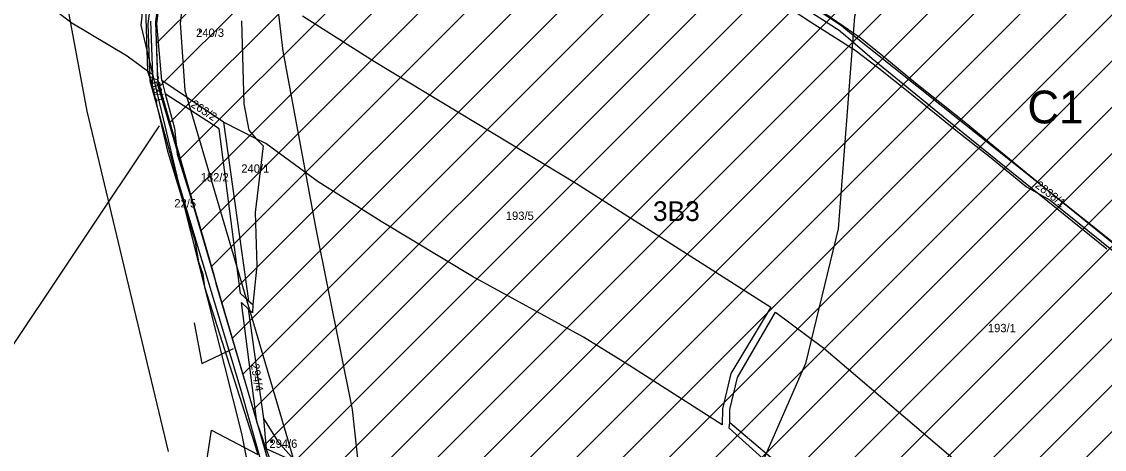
# Model space of a CAD drawing. Extents: x -564810 to -550519, y -1045831 to -1034011.
# Drawn here: x -553635 to -552974, y -1036121 to -1035860 of the extents above; entities that cross this region are included whole.
import ezdxf

# ---------------------------------------------------------------- set-up
doc = ezdxf.new("R2010")
doc.units = 0
for name, color, linetype in [('KN stav', 7, 'Continuous'), ('Obvod KPU', 7, 'Continuous'), ('Odvodněné plochy', 7, 'Continuous'), ('označ pol cest', 7, 'Continuous'), ('Parcelní čísla', 7, 'Continuous'), ('Polní cesty stavající', 7, 'Continuous'), ('přeložka st silnice', 7, 'Continuous'), ('STG', 7, 'Continuous'), ('Vrstva 11', 7, 'Continuous'), ('Vrstva 12', 7, 'Continuous'), ('Vrstva 16', 7, 'Continuous'), ('Vrstva 18', 7, 'Continuous'), ('Vrstva 33', 7, 'Continuous'), ('zamokř ploch', 7, 'Continuous')]:
    doc.layers.add(name, color=color, linetype=linetype)

msp = doc.modelspace()

# ---------------------------------------------------------------- linework, layer by layer
at = {"layer": 'KN stav'}
for p, q in [((-553497.38, -1035622.66), (-553134.5, -1035861.91)), ((-553561.32, -1035791.24), (-553558.25, -1035889.8)), ((-553552.65, -1035860.78), (-553545.42, -1035803.17)), ((-553604.4, -1035860.46), (-553649.24, -1035826.56)), ((-553135.45, -1035865.31), (-553191.33, -1035829.4)), ((-553556.53, -1035859.36), (-553555.26, -1035891.77)), ((-553500.97, -1035859.04), (-553499.5, -1035909.62)), ((-553463.64, -1035856.03), (-553419.67, -1035883.83)), ((-553570.76, -1035880.72), (-553604.4, -1035860.46)), ((-553549.64, -1035895.53), (-553552.65, -1035860.78)), ((-553135.45, -1035865.31), (-553132.1, -1035868.05)), ((-553134.5, -1035861.91), (-553131.79, -1035864.37)), ((-553131.79, -1035864.37), (-552857.49, -1036083.1)), ((-553132.1, -1035868.05), (-553115.85, -1035882.11)), ((-553558.25, -1035889.8), (-553570.76, -1035880.72)), ((-553419.67, -1035883.83), (-553296.38, -1035958.41)), ((-553115.85, -1035882.11), (-553065.86, -1035922.9)), ((-553555.26, -1035891.77), (-553558.25, -1035889.8)), ((-553558.25, -1035889.8), (-553555.38, -1035898.57)), ((-553555.26, -1035891.77), (-553555.38, -1035898.57)), ((-553555.38, -1035898.57), (-553546.07, -1035938.54)), ((-553511.86, -1035920.88), (-553549.64, -1035895.53)), ((-553549.64, -1035895.53), (-553547.47, -1035903.58)), ((-553547.47, -1035903.58), (-553541.84, -1035924.53)), ((-553514.45, -1035924.89), (-553547.47, -1035903.58)), ((-553499.5, -1035909.62), (-553496.36, -1035925.86)), ((-553541.84, -1035924.53), (-553540.26, -1035940.35)), ((-553501.56, -1036025.5), (-553514.45, -1035924.89)), ((-553492.02, -1035930.98), (-553511.86, -1035920.88)), ((-553511.86, -1035920.88), (-553496.67, -1036029.88)), ((-553496.36, -1035925.86), (-553492.02, -1035930.98)), ((-553065.86, -1035922.9), (-552972.55, -1035998.2)), ((-553486.13, -1035933.98), (-553492.02, -1035930.98)), ((-553492.02, -1035930.98), (-553487.7, -1035935.42)), ((-553546.07, -1035938.54), (-553529.32, -1035993.21)), ((-553487.7, -1035935.42), (-553492.65, -1035976.08)), ((-553454.19, -1035957.23), (-553486.13, -1035933.98)), ((-553540.26, -1035940.35), (-553527.1, -1035981.8)), ((-553415.71, -1035981.55), (-553454.19, -1035957.23)), ((-553296.38, -1035958.41), (-553177.75, -1036033.71)), ((-553492.65, -1035976.08), (-553491.65, -1036008.67)), ((-553527.1, -1035981.8), (-553518.19, -1036012.66)), ((-553359.95, -1036015.12), (-553415.71, -1035981.55)), ((-553529.32, -1035993.21), (-553527.07, -1036006.1)), ((-553527.07, -1036006.1), (-553524.6, -1036013.66)), ((-553491.65, -1036008.67), (-553494.01, -1036032.26)), ((-553524.6, -1036013.66), (-553523.47, -1036021.32)), ((-553518.19, -1036012.66), (-553517.33, -1036015.65)), ((-553517.33, -1036015.65), (-553516.66, -1036019.42)), ((-553292.08, -1036052.11), (-553359.95, -1036015.12)), ((-553523.47, -1036021.32), (-553492.88, -1036117.08)), ((-553516.66, -1036019.42), (-553491.61, -1036103.69)), ((-553496.67, -1036029.88), (-553501.56, -1036025.5)), ((-553501.01, -1036030.91), (-553496.91, -1036034.77)), ((-553491.61, -1036103.69), (-553501.01, -1036030.91)), ((-553496.67, -1036029.88), (-553494.01, -1036032.26)), ((-553494.01, -1036032.26), (-553494.22, -1036037.28)), ((-553496.91, -1036034.77), (-553488.31, -1036096.14)), ((-553494.22, -1036037.28), (-553496.91, -1036034.77)), ((-553177.75, -1036033.71), (-553202.14, -1036074.18)), ((-553198.01, -1036076.63), (-553174.79, -1036036.95)), ((-553174.79, -1036036.95), (-553145.3, -1036058.78)), ((-553263.77, -1036069.54), (-553292.08, -1036052.11)), ((-553145.3, -1036058.78), (-553003.86, -1036179.34)), ((-553207.51, -1036105.51), (-553263.77, -1036069.54)), ((-553202.14, -1036074.18), (-553207.32, -1036095.9)), ((-553202.7, -1036096.27), (-553198.01, -1036076.63)), ((-553488.31, -1036096.14), (-553487.56, -1036101.78)), ((-553207.32, -1036095.9), (-553207.51, -1036105.51)), ((-553202.79, -1036104.12), (-553202.7, -1036096.27)), ((-553485.9, -1036120.15), (-553491.61, -1036103.69)), ((-553487.56, -1036101.78), (-553485.9, -1036120.15)), ((-553487.56, -1036101.78), (-553478.77, -1036115.69)), ((-553203.25, -1036107.54), (-553202.79, -1036104.12)), ((-553202.79, -1036104.12), (-553170.91, -1036131.19)), ((-553532.75, -1036197.1), (-553519.25, -1036108.91)), ((-553519.25, -1036108.91), (-553490.93, -1036123.63)), ((-553172.43, -1036135.36), (-553203.25, -1036107.54)), ((-553492.88, -1036117.08), (-553490.93, -1036123.63)), ((-553478.77, -1036115.69), (-553467.32, -1036128.66)), ((-553467.32, -1036128.66), (-553485.9, -1036120.15)), ((-553485.9, -1036120.15), (-553483.93, -1036125.58))]:
    msp.add_line(p, q, dxfattribs=at)
at = {"layer": 'Obvod KPU'}
for p, q in [((-553544.99, -1035795.48), (-553553.49, -1035859.8)), ((-553553.49, -1035859.8), (-553552.01, -1035898.55)), ((-553552.01, -1035898.55), (-553519.64, -1036008.47)), ((-553519.64, -1036008.47), (-553487.26, -1036118.39)), ((-553487.26, -1036118.39), (-553485.61, -1036124.55))]:
    msp.add_line(p, q, dxfattribs=at)
at = {"layer": 'Odvodněné plochy'}
for points in [[(-553395.75, -1034855.26), (-553405.45, -1034882.06), (-553415.27, -1034899.66), (-553446.33, -1034991.18), (-553473.4, -1035074.67), (-553487.69, -1035118.74), (-553497.9, -1035152.33), (-553497.78, -1035171.91), (-553473.18, -1035298.8), (-553466.58, -1035332.84), (-553466.8, -1035347.54), (-553476.2, -1035383.83), (-553483.89, -1035413.52), (-553499.48, -1035473.71), (-553509.54, -1035512.57), (-553521.91, -1035560.35), (-553532.15, -1035599.88), (-553533.54, -1035605.63), (-553541.99, -1035648.63), (-553546.98, -1035673.99), (-553544.32, -1035789.59), (-553553.49, -1035859.8)], [(-553553.49, -1035859.8), (-553552.15, -1035894.88), (-553519.64, -1036008.47), (-553491.77, -1036103.09), (-553457.31, -1036222.6), (-553461.25, -1036249.5), (-553474.92, -1036290.99), (-553484.33, -1036317.36), (-553536.13, -1036376.63), (-553558.69, -1036402.45), (-553633.04, -1036487.54)]]:
    msp.add_lwpolyline(points, dxfattribs=at)
at = {"layer": 'Polní cesty stavající'}
for points in [[(-552957.86, -1036003.68), (-553004.91, -1035965.66), (-553040.98, -1035936.19), (-553059.73, -1035920.67), (-553089.34, -1035897.02), (-553109.29, -1035880.62), (-553123.11, -1035869.4), (-553147.91, -1035852.49), (-553210.77, -1035811.18), (-553223.75, -1035803.08), (-553236.2, -1035794.96), (-553243.22, -1035790.48), (-553279.17, -1035766.04), (-553289.57, -1035759.12), (-553299.02, -1035753.15), (-553332.47, -1035731.17), (-553369.72, -1035708.79), (-553416.28, -1035678.66), (-553431.21, -1035668.41), (-553447.06, -1035655.12), (-553488.69, -1035621.16), (-553515.5, -1035602.79), (-553518.99, -1035598.94), (-553522.43, -1035593.43)], [(-553213.93, -1035819.82), (-553153.49, -1035859.59), (-553126.33, -1035876.91), (-553111.86, -1035887.91), (-553092.94, -1035903.09), (-553063.79, -1035926.55), (-553044.17, -1035941.96), (-553021.69, -1035960.47), (-553007.21, -1035968.49), (-552960.26, -1036006.29)]]:
    msp.add_lwpolyline(points, dxfattribs=at)
at = {"layer": 'přeložka st silnice'}
for p, q in [((-553552.99, -1035872.98), (-552882.21, -1035202.21)), ((-553550.91, -1035899.2), (-552866.85, -1035215.13)), ((-553544.62, -1035921.19), (-552851.49, -1035228.05)), ((-553538.33, -1035943.18), (-552836.12, -1035240.98)), ((-553532.03, -1035965.17), (-552820.76, -1035253.9)), ((-553525.74, -1035987.16), (-552805.4, -1035266.82)), ((-553519.44, -1036009.15), (-552790.04, -1035279.74)), ((-553513, -1036030.99), (-552774.68, -1035292.67)), ((-553506.57, -1036052.84), (-552759.32, -1035305.59)), ((-553500.13, -1036074.69), (-552743.95, -1035318.51)), ((-553493.7, -1036096.54), (-552728.59, -1035331.43)), ((-553487.33, -1036118.46), (-552713.23, -1035344.36)), ((-553481.01, -1036140.41), (-552697.87, -1035357.28)), ((-553474.68, -1036162.37), (-552682.51, -1035370.2)), ((-553468.35, -1036184.32), (-552667.15, -1035383.12)), ((-553467.43, -1036268.26), (-552586.45, -1035387.28)), ((-553462.02, -1036206.28), (-552641.92, -1035386.18)), ((-553458.56, -1036231.1), (-552614.18, -1035386.73)), ((-553482.16, -1036311.27), (-552565.91, -1035395.03)), ((-553631.89, -1036489.29), (-552554.3, -1035411.7)), ((-553620.72, -1036506.41), (-552540.26, -1035425.94)), ((-553609.55, -1036523.52), (-552524.29, -1035438.26)), ((-553598.38, -1036540.63), (-552506.61, -1035448.86)), ((-553586.14, -1036556.67), (-552488.92, -1035459.46)), ((-553573.86, -1036572.68), (-552468.67, -1035467.49)), ((-553561.58, -1036588.69), (-552444.54, -1035471.65)), ((-553549.3, -1036604.69), (-552440.21, -1035495.6)), ((-553510.4, -1036594.07), (-552464.36, -1035548.03)), ((-553459.14, -1036571.1), (-552479.47, -1035591.43)), ((-553450.22, -1036590.46), (-552453.62, -1035593.86))]:
    msp.add_line(p, q, dxfattribs=at)
at = {"layer": 'STG'}
for points in [[(-553297.45, -1034644.5), (-553323.17, -1034736.38), (-553341.54, -1034774.97), (-553361.75, -1034830.1), (-553392.98, -1034898.09), (-553422.37, -1034958.73), (-553455.44, -1035026.72), (-553473.81, -1035118.6), (-553479.32, -1035171.89), (-553462.79, -1035278.47), (-553475.65, -1035379.54), (-553477.49, -1035464.07), (-553490.35, -1035625.78), (-553488.51, -1035769.11), (-553475.65, -1035877.53), (-553455.44, -1035985.95), (-553433.4, -1036096.2), (-553418.7, -1036230.35)], [(-553545.46, -1036121.93), (-553567.5, -1036030.05), (-553595.06, -1035914.28), (-553609.76, -1035835.26), (-553606.08, -1035691.93), (-553628.13, -1035629.45), (-553659.36, -1035594.54)]]:
    msp.add_lwpolyline(points, dxfattribs=at)
at = {"layer": 'Vrstva 11'}
msp.add_lwpolyline([(-553529.75, -1036043.34), (-553525.14, -1036068.19), (-553505.82, -1036058.98)], dxfattribs=at)
at = {"layer": 'Vrstva 12'}
msp.add_line((-553806.87, -1036306), (-553551.06, -1035923.11), dxfattribs=at)
at = {"layer": 'Vrstva 16'}
msp.add_lwpolyline([(-552944.8, -1034245.41), (-552977.19, -1034302.74), (-552999.61, -1034385), (-553017.05, -1034469.74), (-553029.51, -1034539.54), (-553056.91, -1034636.75), (-553074.35, -1034709.03), (-553069.37, -1034788.79), (-553051.93, -1034868.55), (-553009.57, -1034933.36), (-552932.34, -1034990.69), (-552723.06, -1035072.94), (-552790.33, -1035125.29), (-552877.53, -1035202.56), (-552944.8, -1035292.29), (-553004.59, -1035396.98), (-553009.57, -1035496.68), (-553002.1, -1035544.04), (-553049.45, -1035622.06), (-553086.83, -1035719.27), (-553126.69, -1035856.36), (-553136.66, -1035985.98), (-553156.59, -1036068.23), (-553271.19, -1036329.95)], dxfattribs=at)
at = {"layer": 'Vrstva 18'}
for points in [[(-553462.7, -1036221.42), (-553501.09, -1036084.57), (-553541.17, -1035951.36), (-553556.61, -1035895.9), (-553557.94, -1035861), (-553548.49, -1035789.49), (-553550.49, -1035728.89), (-553551.09, -1035668.37), (-553541.38, -1035602.06), (-553533.71, -1035570.68), (-553512.68, -1035494.37), (-553481.79, -1035379.17), (-553476.33, -1035339.49), (-553480.19, -1035290.87), (-553508.81, -1035171.41), (-553506.49, -1035136.11), (-553392.13, -1034817.84), (-553356.86, -1034702.7)], [(-553352.92, -1034703.11), (-553340.25, -1034712.68), (-553472.69, -1035121.99), (-553482.89, -1035154.56), (-553482.79, -1035170.42), (-553451.56, -1035331.51), (-553451.83, -1035349.56), (-553517.63, -1035603.64), (-553520.4, -1035619.13), (-553486.33, -1035640.76), (-553499.39, -1035642.18), (-553510.41, -1035653.61), (-553525.91, -1035675.85), (-553531.95, -1035715.42), (-553529.3, -1035790.39), (-553538.42, -1035860.24), (-553535.47, -1035901.6), (-553472.86, -1036114.2), (-553442, -1036221.57)]]:
    msp.add_lwpolyline(points, dxfattribs=at)
at = {"layer": 'Vrstva 33'}
msp.add_lwpolyline([(-553475.48, -1036238.29), (-553500.67, -1036110.91), (-553537.04, -1035966.74), (-553562.23, -1035861.76), (-553551.04, -1035759.01), (-553555.24, -1035684.82), (-553546.84, -1035605.04), (-553524.46, -1035522.45), (-553497.87, -1035423.07), (-553490.55, -1035357.15)], dxfattribs=at)
at = {"layer": 'zamokř ploch'}
for p, q in [((-553526.49, -1035864.56), (-553526.49, -1035866.06)), ((-553525.49, -1035864.56), (-553525.49, -1035866.06)), ((-553483.09, -1036115.05), (-553483.09, -1036116.55)), ((-553482.09, -1036115.05), (-553482.09, -1036116.55))]:
    msp.add_line(p, q, dxfattribs=at)

# ---------------------------------------------------------------- texts
at = {"layer": 'označ pol cest'}
msp.add_text('C1', height=20, dxfattribs=at).set_placement((-553021.06, -1035921.66))
at = {"layer": 'Parcelní čísla'}
for s, p in [('240/3', (-553528.63, -1035868.88)), ('182/2', (-553525.81, -1035957.1)), ('240/1', (-553501.01, -1035951.77)), ('22/5', (-553541.92, -1035972.95)), ('193/5', (-553339.54, -1035980.56)), ('193/1', (-553045.2, -1036049.1)), ('294/6', (-553483.88, -1036119.65))]:
    msp.add_text(s, height=5.1, dxfattribs=at).set_placement(p)
for s, rotation, p in [('263/1', 283.96904, (-553556.82, -1035892.8)), ('263/2', 326.91782, (-553532.3, -1035911.18)), ('2838/1', 322.36077, (-553016.79, -1035960.32)), ('294/4', 279.02528, (-553495.22, -1036068.66))]:
    msp.add_text(s, height=5.1, rotation=rotation, dxfattribs=at).set_placement(p)
at = {"layer": 'STG'}
msp.add_text('3B3', height=12, dxfattribs=at).set_placement((-553249.69, -1035981.21))

doc.saveas('drawing.dxf')
